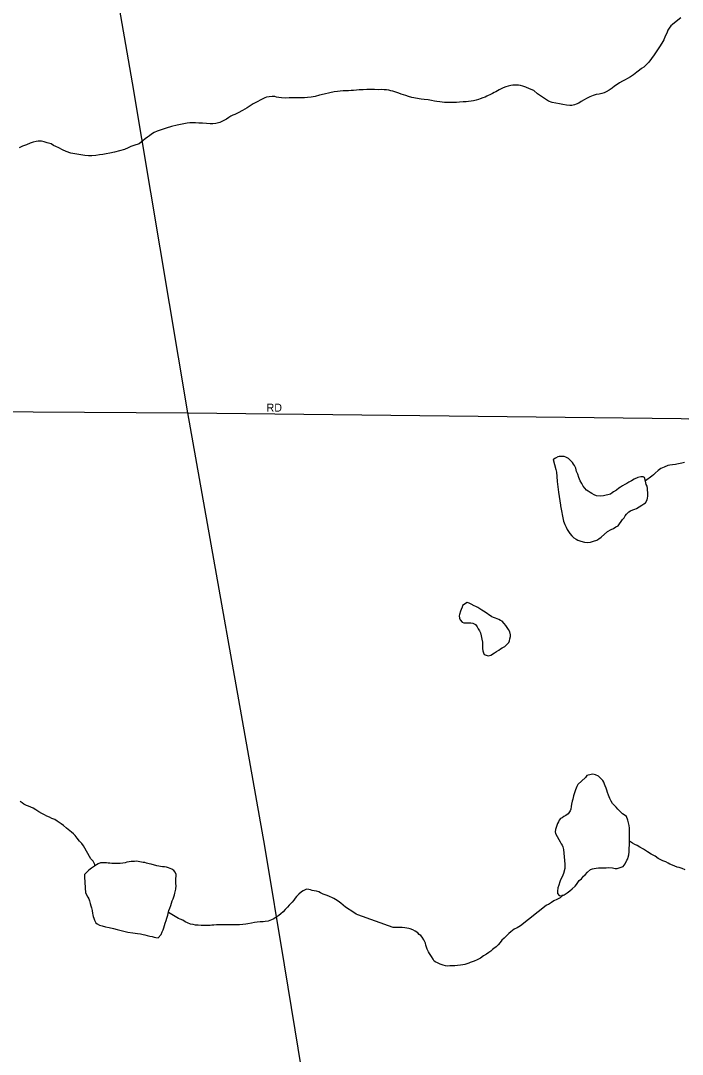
# Model space of a CAD drawing. Extents: x 2010165 to 2382125, y 1060529 to 1407316.
# Drawn here: x 2258152 to 2262287, y 1239647 to 1246104 of the extents above; entities that cross this region are included whole.
import ezdxf

# ---------------------------------------------------------------- set-up
doc = ezdxf.new("R2010")
doc.units = 0
for name, color, linetype in [('GM_X_City_Street', 7, 'Continuous'), ('GM_X_City_Street_Text', 7, 'Continuous'), ('GM_X_Minor_Lake', 7, 'Continuous'), ('GM_X_Minor_River', 7, 'Continuous'), ('GM_X_State_Route', 7, 'Continuous')]:
    doc.layers.add(name, color=color, linetype=linetype)

msp = doc.modelspace()

# ---------------------------------------------------------------- linework, layer by layer
at = {"layer": 'GM_X_City_Street'}
msp.add_lwpolyline([(2247513.3, 1243717.6), (2247575.5, 1243716.3), (2251143, 1243700.3), (2252102.4, 1243700.5), (2259197.2, 1243655.2), (2262280.1, 1243618.6), (2262326.9, 1243617.3)], dxfattribs=at)
at = {"layer": 'GM_X_Minor_Lake'}
for points in [[(2261508.3, 1243379.9), (2261494.3, 1243371.8), (2261484.3, 1243365.7), (2261482.3, 1243365.7), (2261480.3, 1243363.7)], [(2261480.3, 1243363.7), (2261497, 1243299.5), (2261501.1, 1243283.4), (2261503.4, 1243257.3), (2261505.7, 1243225.2), (2261508, 1243191.1), (2261512.3, 1243158.9), (2261525, 1243076.6), (2261525.6, 1243074.1)], [(2261525.6, 1243074.1), (2261544, 1242978.3), (2261552.2, 1242956.2), (2261560.4, 1242940.2), (2261566.5, 1242926.2), (2261574.7, 1242912.2), (2261584.8, 1242900.2), (2261597, 1242886.2), (2261609.2, 1242874.2), (2261623.3, 1242864.3), (2261633.4, 1242858.3), (2261653.5, 1242852.4), (2261675.7, 1242846.5), (2261695.8, 1242844.7), (2261713.8, 1242846.8), (2261731.8, 1242852.9), (2261751.8, 1242859.1), (2261765.8, 1242867.2), (2261779.8, 1242877.4), (2261819.6, 1242913.8), (2261841.6, 1242926), (2261857.6, 1242932.1), (2261871.6, 1242942.3), (2261885.6, 1242948.4), (2261893.5, 1242960.5), (2261905.4, 1242974.7), (2261913.3, 1242988.8), (2261923.3, 1242998.9), (2261929.2, 1243011), (2261937.1, 1243021.1), (2261953, 1243035.3), (2261963, 1243041.4), (2261977, 1243047.5), (2261991.1, 1243051.6), (2262001, 1243057.7), (2262033, 1243078), (2262047, 1243086.1), (2262056.9, 1243092.2), (2262066.8, 1243110.4), (2262068.7, 1243120.4), (2262070.6, 1243134.5), (2262070.4, 1243154.6), (2262070.3, 1243172.7), (2262070.2, 1243182.7), (2262068.1, 1243196.8), (2262061.9, 1243206.8), (2262059.8, 1243216.8), (2262055.7, 1243234.9), (2262051.5, 1243250.9), (2262041.4, 1243254.9), (2262027.4, 1243254.8), (2262009.4, 1243250.6), (2261985.4, 1243240.4), (2261969.4, 1243230.3), (2261953.4, 1243222.1), (2261939.4, 1243212), (2261927.4, 1243205.9), (2261913.5, 1243197.8), (2261901.5, 1243189.6), (2261889.5, 1243183.5), (2261875.5, 1243171.4), (2261857.6, 1243161.2), (2261847.6, 1243155.1), (2261837.6, 1243147), (2261821.6, 1243142.9), (2261811.6, 1243140.8), (2261793.5, 1243136.7), (2261775.5, 1243134.6), (2261751.4, 1243136.4), (2261735.3, 1243142.3), (2261721.1, 1243150.3), (2261711.1, 1243156.2), (2261698.9, 1243164.2), (2261688.8, 1243172.2), (2261678.7, 1243184.1), (2261666.5, 1243196.1), (2261658.4, 1243212.1), (2261648.2, 1243230.2), (2261639.9, 1243250.2), (2261633.7, 1243270.2), (2261625.6, 1243288.3), (2261621.4, 1243308.3), (2261613.2, 1243324.4), (2261607.1, 1243334.4), (2261601, 1243344.4), (2261584.8, 1243360.4), (2261574.7, 1243368.3), (2261558.5, 1243378.3), (2261548.4, 1243382.2), (2261536.4, 1243382.1), (2261518.3, 1243382), (2261508.3, 1243379.9)], [(2260942.2, 1242469.9), (2260914.3, 1242451.6), (2260910.4, 1242439.6), (2260904.5, 1242425.4), (2260900.5, 1242415.4), (2260894.7, 1242395.2), (2260892.8, 1242385.2), (2260894.9, 1242371.1), (2260899, 1242361.1), (2260911.2, 1242347.1), (2260921.2, 1242343.2), (2260931.3, 1242343.2), (2260953.4, 1242341.4), (2260965.4, 1242341.5), (2260977.5, 1242339.5), (2260993.6, 1242331.6), (2261005.8, 1242317.6), (2261011.9, 1242305.6), (2261020.1, 1242291.6), (2261026.2, 1242279.6), (2261030.4, 1242261.5), (2261034.6, 1242239.4), (2261038.8, 1242221.4), (2261038.9, 1242209.3), (2261039, 1242195.2), (2261039.1, 1242181.2), (2261041.3, 1242167.1), (2261045.4, 1242155.1), (2261049.5, 1242145.1), (2261073.7, 1242137.2), (2261089.7, 1242141.3), (2261113.6, 1242155.6), (2261125.6, 1242163.7), (2261139.6, 1242171.8), (2261151.6, 1242179.9), (2261161.6, 1242186), (2261177.5, 1242194.2), (2261187.5, 1242204.3), (2261203.4, 1242220.5), (2261207.3, 1242230.5), (2261209.2, 1242242.6), (2261213.1, 1242256.7), (2261213, 1242266.7), (2261208.8, 1242286.8), (2261200.7, 1242300.8), (2261192.6, 1242312.8), (2261184.4, 1242324.8), (2261174.2, 1242338.8), (2261160.1, 1242352.8), (2261150, 1242356.8), (2261139.9, 1242362.7), (2261129.8, 1242366.7), (2261119.8, 1242370.6), (2261107.7, 1242376.6), (2261095.6, 1242380.5), (2261047.7, 1242412.6)], [(2261047.7, 1242412.6), (2261045.1, 1242414.3), (2261035, 1242422.3), (2261020.9, 1242430.2), (2261008.7, 1242438.2), (2260996.6, 1242444.1), (2260986.6, 1242448.1), (2260968.4, 1242458), (2260954.3, 1242466), (2260942.2, 1242469.9)], [(2261860.9, 1241204), (2261850.8, 1241214), (2261842.6, 1241228), (2261834.5, 1241244), (2261826.2, 1241266.1), (2261820.1, 1241282.1), (2261815.9, 1241296.1), (2261811.8, 1241310.2), (2261805.7, 1241324.2), (2261801.5, 1241334.2), (2261797.4, 1241346.3), (2261789.3, 1241358.3), (2261779.2, 1241368.2), (2261763, 1241384.2), (2261744.8, 1241392.1), (2261726.7, 1241396), (2261716.7, 1241394), (2261690.6, 1241387.8), (2261682.4, 1241376)], [(2261682.4, 1241376), (2261634.9, 1241333.1), (2261627, 1241319), (2261619.2, 1241298.9), (2261613.3, 1241280.7), (2261607.5, 1241260.6), (2261603.6, 1241240.5), (2261597.7, 1241228.4), (2261593.8, 1241210.3), (2261592, 1241194.2), (2261590.1, 1241178.1), (2261586.2, 1241168), (2261574.3, 1241149.9), (2261558.4, 1241137.7), (2261546.4, 1241131.6), (2261536.4, 1241123.5), (2261526.4, 1241119.4), (2261516.5, 1241109.3), (2261512.5, 1241099.2), (2261506.6, 1241089.1), (2261502.7, 1241077.1), (2261498.8, 1241063), (2261494.9, 1241050.9), (2261493, 1241036.8), (2261495.1, 1241026.8), (2261505.3, 1241006.7), (2261515.5, 1240988.7), (2261523.7, 1240974.7), (2261529.8, 1240962.7), (2261535.9, 1240952.7), (2261540, 1240942.7), (2261544.2, 1240926.6), (2261552.7, 1240834.2)], [(2261552.6, 1240835.6), (2261553.2, 1240820.2), (2261553.3, 1240808.1), (2261543.5, 1240775.9), (2261539.6, 1240765.8), (2261533.7, 1240751.7), (2261525.8, 1240737.6), (2261521.9, 1240723.5), (2261516, 1240703.4), (2261508.2, 1240687.2), (2261506.3, 1240665.1), (2261506.5, 1240651.1), (2261516.6, 1240639.1), (2261526.7, 1240637.1), (2261536.7, 1240637.2), (2261548.7, 1240643.3), (2261566.7, 1240655.5), (2261584.6, 1240667.7), (2261598.6, 1240679.8), (2261616.5, 1240698), (2261626.4, 1240708.1), (2261642.3, 1240732.3), (2261656.2, 1240742.5), (2261670.1, 1240758.7), (2261680.1, 1240768.8), (2261694, 1240784.9), (2261713.9, 1240801.1), (2261725.9, 1240805.2), (2261736, 1240807.3), (2261748, 1240809.4), (2261764, 1240811.5), (2261774.1, 1240811.6), (2261794.1, 1240811.7), (2261810.2, 1240811.8), (2261828.3, 1240814), (2261850.4, 1240812.1), (2261866.4, 1240808.2), (2261880.5, 1240808.3), (2261916.5, 1240820.6), (2261930.4, 1240836.8), (2261940.3, 1240858.9), (2261946.2, 1240869), (2261948.1, 1240879.1), (2261952, 1240893.2), (2261953.9, 1240911.2), (2261955.7, 1240935.4), (2261957.5, 1240953.5), (2261957.4, 1240971.6), (2261957.1, 1240993.7), (2261957, 1241011.7), (2261956.9, 1241025.8), (2261956.7, 1241041.9), (2261956.6, 1241060), (2261954.4, 1241076), (2261950.3, 1241092.1), (2261946.1, 1241110.1), (2261937.9, 1241132.2), (2261923.7, 1241142.1), (2261913.6, 1241150.1), (2261899.4, 1241164.1), (2261883.2, 1241178), (2261873.1, 1241190), (2261860.9, 1241204)], [(2258550.5, 1240753.6), (2258557.2, 1240655.5), (2258571.6, 1240627.5), (2258577.7, 1240617.5), (2258581.8, 1240605.5), (2258585.9, 1240589.4), (2258590.1, 1240573.4), (2258594.2, 1240561.3), (2258598.4, 1240545.3), (2258600.5, 1240527.2), (2258602.7, 1240517.2), (2258604.7, 1240507.2), (2258608.8, 1240497.1), (2258613, 1240485.1), (2258621.2, 1240467.1), (2258631.3, 1240461.1), (2258645.4, 1240453.2), (2258661.5, 1240449.3), (2258681.6, 1240443.4), (2258705.7, 1240439.5), (2258731.9, 1240433.6), (2258756, 1240425.8), (2258788.2, 1240417.9), (2258822.4, 1240410.1), (2258852.6, 1240406.3), (2258882.7, 1240402.5), (2258900.8, 1240398.6), (2258916.9, 1240394.7), (2258929, 1240392.8), (2258943.1, 1240388.8), (2258959.2, 1240384.9), (2258973.2, 1240383), (2258987.3, 1240379.1), (2258997.4, 1240377.1), (2259011.5, 1240375.2), (2259029.3, 1240395.4), (2259037.2, 1240411.6), (2259043.1, 1240423.7), (2259047, 1240437.8), (2259050.9, 1240451.9), (2259054.8, 1240465.9), (2259060.7, 1240482.1), (2259066.6, 1240498.2), (2259072.4, 1240516.3), (2259074.4, 1240526.4), (2259078.2, 1240544.5), (2259084.1, 1240560.6), (2259090, 1240576.7), (2259093.9, 1240590.8), (2259099.8, 1240604.9), (2259105.6, 1240619), (2259109.6, 1240631.1), (2259113.5, 1240643.2), (2259115.4, 1240653.2), (2259119.3, 1240669.3), (2259121.2, 1240679.4), (2259123, 1240701.5), (2259122.9, 1240711.6), (2259122.8, 1240723.6), (2259122.7, 1240735.7), (2259122.6, 1240745.7), (2259124.5, 1240759.8), (2259124.4, 1240769.8), (2259118.2, 1240783.9), (2259110.1, 1240795.9), (2259096, 1240803.8), (2259085.9, 1240807.8), (2259075.8, 1240811.7), (2259063.7, 1240815.7), (2259051.7, 1240817.6), (2259039.6, 1240817.5), (2259025.6, 1240819.4), (2259015.5, 1240821.4), (2259003.4, 1240823.3), (2258967.2, 1240835.1), (2258955.1, 1240837), (2258939.1, 1240840.9), (2258929, 1240844.9), (2258916.9, 1240844.8), (2258896.8, 1240848.7), (2258886.8, 1240850.6), (2258876.7, 1240852.6), (2258864.7, 1240850.5), (2258852.6, 1240850.4), (2258842.6, 1240850.4), (2258830.6, 1240848.3), (2258816.5, 1240846.2), (2258804.5, 1240842.1), (2258790.5, 1240840), (2258774.4, 1240839.8), (2258752.4, 1240839.7), (2258736.3, 1240839.6), (2258722.2, 1240839.5), (2258710.2, 1240841.4), (2258698.1, 1240841.3)], [(2258698.1, 1240841.3), (2258688.1, 1240843.3), (2258678, 1240843.2), (2258668, 1240843.2), (2258651.9, 1240843.1), (2258635.9, 1240836.9), (2258625.9, 1240830.8), (2258608, 1240818.6), (2258596, 1240810.5), (2258586.1, 1240802.4), (2258576.1, 1240794.3), (2258566.1, 1240784.2), (2258552.2, 1240770.1), (2258550.5, 1240753.6)]]:
    msp.add_lwpolyline(points, dxfattribs=at)
at = {"layer": 'GM_X_Minor_River'}
for points in [[(2262276.9, 1246121.9), (2262239, 1246091.5), (2262225.1, 1246081.4), (2262215.1, 1246071.3), (2262205.2, 1246057.2), (2262195.3, 1246045), (2262189.4, 1246026.9)], [(2262189.4, 1246026.9), (2262179.6, 1246006.8), (2262171.7, 1245984.6), (2262157.9, 1245964.4), (2262144, 1245940.2), (2262128.2, 1245916), (2262110.3, 1245891.8), (2262094.5, 1245867.5), (2262076.6, 1245845.3), (2262060.7, 1245829.1), (2262046.7, 1245815), (2262032.8, 1245804.8), (2262018.8, 1245794.7), (2262002.9, 1245782.5), (2261980.9, 1245766.3), (2261963, 1245754.1), (2261945, 1245744), (2261929, 1245733.8), (2261913, 1245725.7), (2261895.1, 1245715.5), (2261879.1, 1245705.3), (2261863.1, 1245695.2), (2261849.2, 1245683.1), (2261829.2, 1245670.9), (2261811.2, 1245660.7), (2261799.2, 1245654.6), (2261783.2, 1245650.4), (2261767.2, 1245646.3), (2261749.1, 1245642.2), (2261729.1, 1245636), (2261709.1, 1245627.9), (2261689.1, 1245617.7), (2261673.1, 1245609.5), (2261655.2, 1245599.4), (2261639.2, 1245589.2), (2261623.2, 1245583.1), (2261613.2, 1245579), (2261597.2, 1245574.9), (2261583.1, 1245574.8), (2261563, 1245576.6), (2261540.9, 1245580.5), (2261518.8, 1245584.4), (2261496.7, 1245588.3), (2261474.5, 1245594.2), (2261450.4, 1245602), (2261381.7, 1245647.8), (2261359.4, 1245667.7), (2261331.2, 1245679.6), (2261309, 1245689.5), (2261290.9, 1245695.4), (2261274.8, 1245699.3), (2261262.8, 1245701.3), (2261252.7, 1245701.2), (2261240.7, 1245701.1), (2261228.6, 1245701), (2261214.6, 1245698.9), (2261198.6, 1245694.8), (2261184.5, 1245690.7), (2261166.5, 1245684.6), (2261154.5, 1245678.4), (2261142.6, 1245672.3), (2261132.6, 1245666.2), (2261120.6, 1245660.1), (2261110.6, 1245656), (2261100.6, 1245649.9), (2261084.6, 1245641.8), (2261074.6, 1245637.7), (2261064.6, 1245633.6), (2261054.6, 1245627.5), (2261040.6, 1245621.4), (2261024.6, 1245615.3), (2261012.6, 1245611.2), (2260998.6, 1245607.1), (2260982.6, 1245602.9), (2260966.5, 1245600.8), (2260950.5, 1245598.7), (2260936.4, 1245596.6), (2260916.4, 1245596.5), (2260894.3, 1245594.3), (2260876.2, 1245594.2), (2260858.2, 1245594.1), (2260848.1, 1245594), (2260832.1, 1245593.9), (2260816, 1245593.8), (2260799.9, 1245593.7), (2260785.9, 1245595.6), (2260771.8, 1245597.5), (2260753.7, 1245599.4), (2260737.6, 1245601.3), (2260719.5, 1245605.2), (2260699.4, 1245609.1), (2260673.3, 1245612.9), (2260655.2, 1245614.8), (2260596.9, 1245624.5), (2260576.8, 1245630.4), (2260558.6, 1245636.3), (2260544.6, 1245640.2), (2260530.4, 1245646.2), (2260516.3, 1245652.1), (2260502.2, 1245656), (2260490.2, 1245660)], [(2260490.2, 1245660), (2260478.1, 1245663.9), (2260466, 1245665.8), (2260453.9, 1245669.8), (2260437.9, 1245671.7), (2260423.8, 1245671.6), (2260407.7, 1245673.5), (2260387.7, 1245673.3), (2260363.5, 1245675.2), (2260339.5, 1245675), (2260315.4, 1245674.9), (2260293.3, 1245672.7), (2260267.2, 1245672.5), (2260251.2, 1245670.4), (2260233.1, 1245668.3), (2260217, 1245668.2), (2260201, 1245666.1), (2260184.9, 1245666), (2260166.9, 1245665.8), (2260148.8, 1245663.7), (2260132.8, 1245661.6), (2260110.7, 1245659.4), (2260084.7, 1245653.2), (2260048.6, 1245645), (2260020.6, 1245638.8), (2259992.5, 1245630.5), (2259968.5, 1245626.3), (2259944.4, 1245624.2), (2259926.4, 1245622.1), (2259914.3, 1245622), (2259896.2, 1245621.8), (2259874.2, 1245621.7), (2259852.1, 1245621.6), (2259830, 1245621.4), (2259807.9, 1245621.3), (2259781.8, 1245623.1), (2259765.7, 1245625), (2259751.6, 1245626.9), (2259739.6, 1245630.9), (2259723.5, 1245630.8), (2259705.4, 1245628.6), (2259689.4, 1245626.5), (2259677.4, 1245622.4), (2259605.4, 1245585.8), (2259567.5, 1245559.4), (2259537.6, 1245543.1), (2259511.6, 1245528.9), (2259491.6, 1245518.7), (2259477.6, 1245514.6), (2259465.6, 1245508.5), (2259453.6, 1245500.3), (2259437.7, 1245488.2), (2259417.7, 1245478), (2259397.7, 1245467.8), (2259371.7, 1245461.6), (2259353.6, 1245459.5), (2259335.5, 1245459.4), (2259313.4, 1245461.2), (2259289.3, 1245463.1), (2259265.2, 1245464.9), (2259245.1, 1245466.8), (2259227.1, 1245466.7), (2259209, 1245466.6), (2259192.9, 1245464.5), (2259170.9, 1245460.3), (2259130.8, 1245452), (2259094.8, 1245443.7), (2259060.7, 1245433.4), (2259030.7, 1245423.2), (2259004.7, 1245415), (2258986.7, 1245404.8), (2258970.7, 1245394.7), (2258956.8, 1245384.5), (2258944.8, 1245376.4), (2258930.8, 1245366.3), (2258914.9, 1245354.1), (2258892.9, 1245335.9), (2258858.9, 1245323.6), (2258840.9, 1245317.4), (2258824.9, 1245309.3), (2258800.9, 1245299.1), (2258770.9, 1245290.8), (2258738.8, 1245282.6), (2258708.8, 1245276.4), (2258686.7, 1245272.2), (2258666.7, 1245268.1), (2258644.6, 1245265.9), (2258622.6, 1245261.7), (2258596.5, 1245259.6), (2258576.4, 1245259.4), (2258552.3, 1245261.3), (2258465.8, 1245276.8), (2258437.6, 1245286.6), (2258413.4, 1245298.5), (2258391.3, 1245310.4), (2258371.1, 1245318.3), (2258357, 1245324.3), (2258342.9, 1245334.2), (2258318.7, 1245342.1), (2258298.6, 1245348), (2258282.5, 1245351.9)], [(2258282.5, 1245351.9), (2258272.4, 1245351.8), (2258262.4, 1245351.8), (2258248.4, 1245349.7), (2258230.3, 1245345.5), (2258212.3, 1245339.4), (2258188.3, 1245329.2), (2258164.3, 1245321), (2258142.3, 1245310.8)], [(2262299.6, 1243345), (2262283.6, 1243340.9), (2262263.6, 1243336.7), (2262253.5, 1243334.7), (2262243.5, 1243332.6), (2262225.5, 1243330.4), (2262209.4, 1243328.3), (2262195.4, 1243326.2), (2262173.4, 1243314), (2262163.4, 1243309.9), (2262153.4, 1243305.9), (2262135.5, 1243293.7), (2262117.5, 1243277.5), (2262107.6, 1243267.4), (2262095.6, 1243259.3), (2262056.7, 1243230.5)], [(2258616, 1240824.7), (2258615.9, 1240832.8), (2258605.7, 1240852.8), (2258591.5, 1240868.8), (2258583.3, 1240882.8), (2258552.7, 1240934.8), (2258544.6, 1240948.8), (2258534.4, 1240962.8), (2258520.2, 1240978.8), (2258506, 1240996.8), (2258493.8, 1241012.8), (2258481.7, 1241024.8), (2258469.5, 1241034.8), (2258459.4, 1241042.7), (2258449.3, 1241050.7), (2258439.2, 1241058.7), (2258419, 1241076.6), (2258404.8, 1241086.6), (2258392.7, 1241094.5), (2258380.6, 1241102.5), (2258366.4, 1241114.4), (2258346.3, 1241120.3), (2258332.2, 1241128.3), (2258316.1, 1241134.2), (2258302, 1241142.2), (2258283.8, 1241152.1), (2258265.6, 1241162), (2258247.5, 1241173.9), (2258231.3, 1241183.9), (2258215.2, 1241191.8), (2258201.1, 1241197.8), (2258189, 1241201.7), (2258172.9, 1241209.6), (2258160.7, 1241217.6), (2258148.6, 1241225.5)], [(2262197.4, 1240840.5), (2262183.3, 1240848.5), (2262165.2, 1240856.4), (2262136.9, 1240870.3), (2262116.7, 1240884.2), (2262092.5, 1240896.1), (2262070.3, 1240912), (2262044.1, 1240927.9), (2262021.9, 1240941.8), (2262003.7, 1240951.8), (2261989.6, 1240957.7), (2261975.5, 1240965.6), (2261957.3, 1240978.2)], [(2262304.2, 1240799), (2262286.1, 1240806.9), (2262267.9, 1240812.9), (2262253.8, 1240816.8), (2262239.7, 1240822.7), (2262225.6, 1240828.7), (2262209.5, 1240834.6), (2262197.4, 1240840.5)], [(2260480.5, 1240439.3), (2260258.9, 1240518.2), (2260248.8, 1240522.1), (2260234.7, 1240532.1), (2260182.2, 1240565.9), (2260168, 1240577.9), (2260153.9, 1240591.8), (2260143.8, 1240597.8), (2260129.6, 1240607.7), (2260109.5, 1240619.7), (2260097.4, 1240625.6), (2260087.3, 1240631.6), (2260077.2, 1240635.5), (2260061.1, 1240641.4), (2260043, 1240647.3), (2260026.8, 1240655.3), (2260014.7, 1240661.2), (2260000.6, 1240665.2), (2259986.5, 1240669.1), (2259974.5, 1240671), (2259964.4, 1240675), (2259952.4, 1240676.9), (2259938.3, 1240678.8), (2259918.3, 1240668.6), (2259906.3, 1240662.5), (2259890.4, 1240646.3), (2259876.5, 1240632.2), (2259868.5, 1240622.1), (2259858.6, 1240609.9), (2259848.7, 1240597.8), (2259838.7, 1240587.7), (2259830.8, 1240577.6), (2259818.8, 1240565.5), (2259804.9, 1240551.3), (2259793, 1240537.2), (2259779, 1240525), (2259765.1, 1240514.9), (2259747.1, 1240500.7), (2259731.2, 1240490.5), (2259699.1, 1240478.3), (2259681.1, 1240476.1), (2259667.1, 1240474.1), (2259649, 1240473.9), (2259630.9, 1240471.8), (2259612.9, 1240469.7), (2259594.9, 1240465.5), (2259572.8, 1240461.4), (2259558.8, 1240459.3), (2259540.7, 1240457.1), (2259520.7, 1240455), (2259496.6, 1240454.8), (2259472.5, 1240454.7), (2259446.4, 1240456.5), (2259424.3, 1240456.3), (2259404.2, 1240456.2), (2259390.2, 1240456.1), (2259376.1, 1240456), (2259360.1, 1240453.9), (2259346, 1240453.8), (2259336, 1240451.7), (2259326, 1240451.7), (2259311.9, 1240451.6), (2259293.9, 1240451.5), (2259279.8, 1240451.4), (2259261.7, 1240453.3), (2259245.7, 1240453.2), (2259229.6, 1240457.1), (2259213.5, 1240459), (2259195.3, 1240468.9), (2259181.2, 1240474.8), (2259165.1, 1240484.8), (2259149, 1240490.7), (2259138.9, 1240494.6), (2259075.7, 1240532.7)], [(2261536.7, 1240643.2), (2261536.7, 1240637.2), (2261522.8, 1240625.1), (2261502.8, 1240612.9), (2261484.8, 1240604.7), (2261468.8, 1240594.6), (2261450.9, 1240582.4), (2261438.9, 1240578.3), (2261438.9, 1240578.3), (2261436.9, 1240576.2)], [(2261436.9, 1240576.2), (2261275.4, 1240448.6), (2261255.4, 1240436.4), (2261235.4, 1240428.2), (2261225.5, 1240420.1), (2261215.5, 1240412), (2261203.5, 1240401.9), (2261191.6, 1240391.8), (2261173.7, 1240371.5), (2261159.7, 1240359.4), (2261147.8, 1240345.2), (2261135.9, 1240331.1), (2261124, 1240319), (2261110, 1240306.8), (2261100, 1240300.7), (2261090.1, 1240290.6), (2261078.1, 1240282.5), (2261064.1, 1240272.3), (2261044.2, 1240262.2), (2261026.2, 1240248), (2261004.2, 1240237.8), (2260986.2, 1240229.6), (2260974.2, 1240223.5), (2260962.2, 1240219.4), (2260952.2, 1240215.3), (2260940.2, 1240211.2), (2260928.2, 1240207.1), (2260916.2, 1240205.1), (2260900.1, 1240202.9), (2260882.1, 1240200.8), (2260866, 1240198.7), (2260846, 1240198.6), (2260833.9, 1240198.5), (2260821.9, 1240198.4), (2260807.8, 1240200.3), (2260791.7, 1240204.2), (2260773.6, 1240210.1), (2260757.5, 1240218.1), (2260747.4, 1240222), (2260735.3, 1240228), (2260729.1, 1240242), (2260719, 1240258), (2260706.8, 1240276), (2260700.6, 1240288), (2260692.5, 1240304), (2260684.2, 1240328.1), (2260682.1, 1240340.1), (2260671.9, 1240362.2), (2260661.7, 1240378.2), (2260653.6, 1240388.2), (2260643.5, 1240396.1), (2260633.3, 1240406.1), (2260617.2, 1240416.1), (2260603.1, 1240424), (2260586.9, 1240429.9), (2260576.9, 1240431.9), (2260564.8, 1240435.8), (2260552.7, 1240437.8), (2260536.7, 1240439.6), (2260522.6, 1240439.6), (2260506.6, 1240439.4), (2260496.5, 1240439.4), (2260480.5, 1240439.3), (2260480.5, 1240439.3), (2260478.4, 1240441.3)]]:
    msp.add_lwpolyline(points, dxfattribs=at)
at = {"layer": 'GM_X_State_Route'}
for points in [[(2259197.2, 1243655.2), (2258850.8, 1245715.2), (2258639.2, 1246938.4), (2258260.9, 1249125.9), (2258244.5, 1249255.4)], [(2259800.4, 1240206.1), (2259678.4, 1240946.8), (2259197.2, 1243655.2)], [(2259867.3, 1239799.7), (2259800.4, 1240206.1)], [(2259925.9, 1239444), (2259867.3, 1239799.7)]]:
    msp.add_lwpolyline(points, dxfattribs=at)

# ---------------------------------------------------------------- texts
at = {"layer": 'GM_X_City_Street_Text'}
msp.add_text('RD', height=50, rotation=0.00001, dxfattribs=at).set_placement((2259688.9, 1243661.7))

doc.saveas('drawing.dxf')
